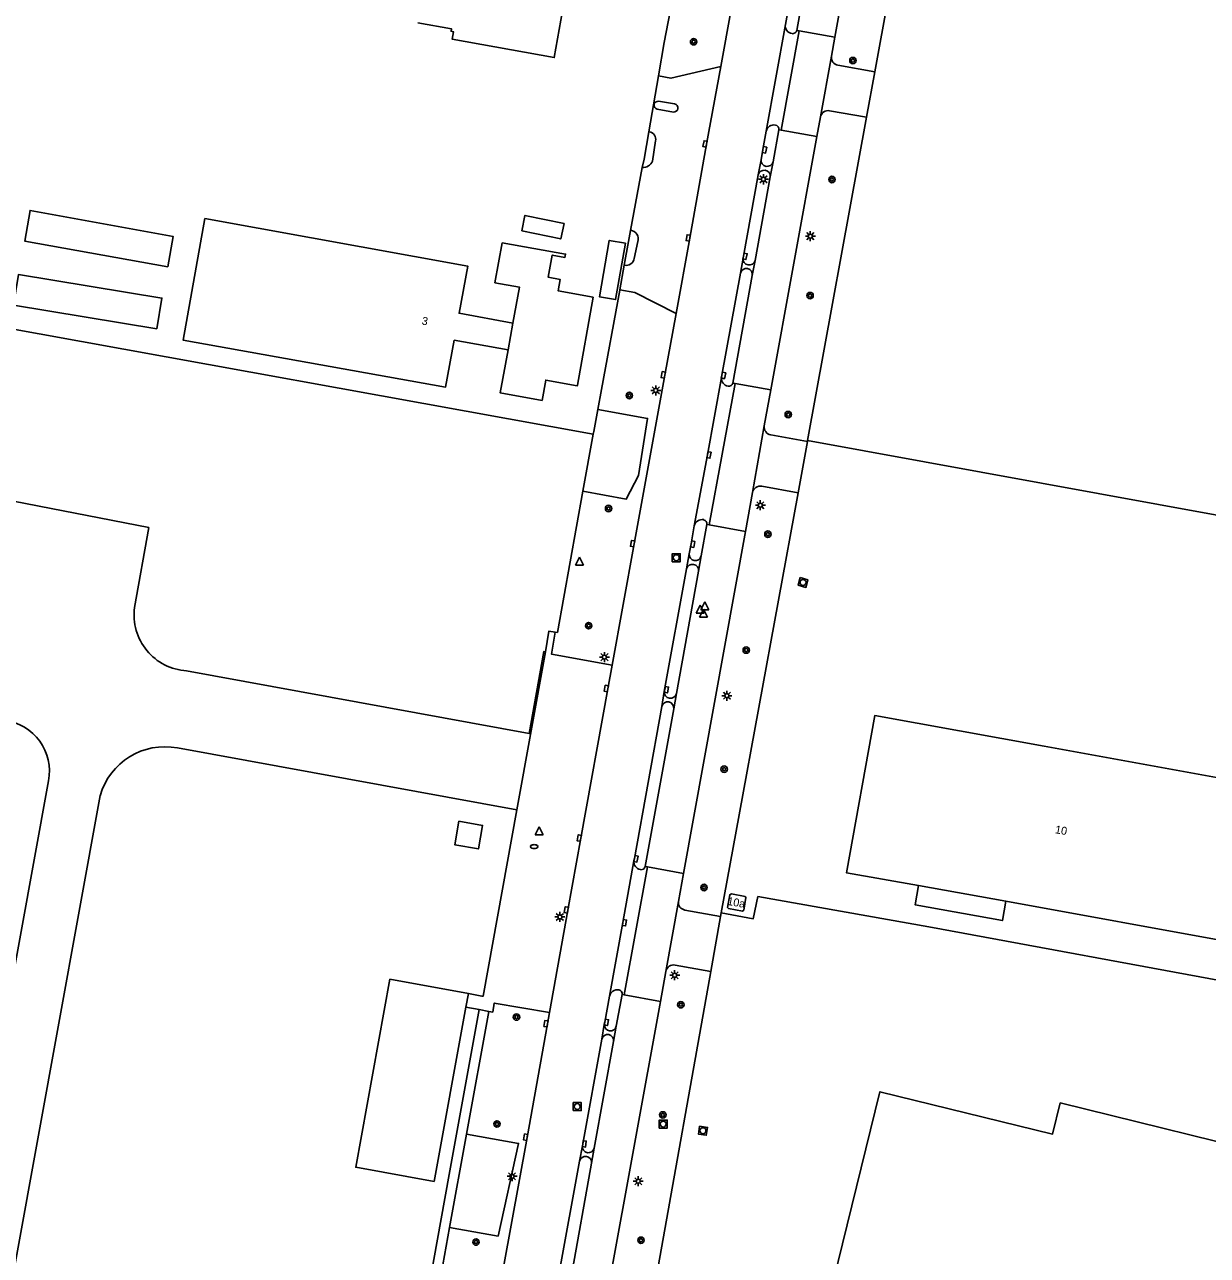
# Model space of a CAD drawing. Extents: x 130998 to 133001, y 398999 to 403002.
# Drawn here: x 132704.3 to 132852.1, y 399848.4 to 400002.3 of the extents above; entities that cross this region are included whole.
import ezdxf

# ---------------------------------------------------------------- set-up
doc = ezdxf.new("R2010")
doc.units = 0
for name, color, linetype in [('gg-afsc-hekwerk', 7, 'Continuous'), ('gg-afsc-muur', 7, 'Continuous'), ('gg-anno-huisnummerreeks BGT', 7, 'Continuous'), ('gg-bbg-bijgebouw', 7, 'Continuous'), ('gg-bbg-gedigitaliseerde bijgebouw', 7, 'Continuous'), ('gg-bbg-hoofdgebouw', 7, 'Continuous'), ('gg-bbg-luifel en loopbrug', 7, 'Continuous'), ('gg-bbg-tussenscheiding', 7, 'Continuous'), ('gg-knt-verharding', 7, 'Continuous'), ('gt-grn-groengrens', 7, 'Continuous'), ('gt-grn-vlakafsluiter', 7, 'Continuous'), ('gt-grn-weggrens', 7, 'Continuous'), ('gt-symb-boom', 7, 'Continuous'), ('gt-symb-brandkraan', 7, 'Continuous'), ('gt-symb-kolk', 7, 'Continuous'), ('gt-symb-lichtmast', 7, 'Continuous'), ('gt-symb-rioolschacht', 7, 'Continuous'), ('gt-symb-waterafsluiter', 7, 'Continuous')]:
    doc.layers.add(name, color=color, linetype=linetype)

# ---------------------------------------------------------------- blocks, each defined once
blk = doc.blocks.new('gt0-BOOM')
at = {"layer": 'gt-symb-boom'}
for radius in [0.4, 0.2]:
    blk.add_circle((0, 0), radius, dxfattribs=at)
blk = doc.blocks.new('gt0-KOLK')
at = {"layer": 'gt-symb-kolk'}
blk.add_lwpolyline([(0, 0), (0.37, 0), (0.37, 0.4), (-0.38, 0.4), (-0.38, 0), (0, 0)], dxfattribs=at)
blk = doc.blocks.new('gt0-LMAST')
at = {"layer": 'gt-symb-lichtmast'}
for p, q in [((-0.18, 0.17), (-0.45, 0.44)), ((-0.01, 0.25), (-0.01, 0.62)), ((0.17, 0.17), (0.44, 0.44)), ((-0.26, 0), (-0.63, 0)), ((-0.18, -0.18), (-0.45, -0.45)), ((-0.01, -0.25), (-0.01, -0.63)), ((0.44, -0.45), (0.17, -0.18)), ((0.24, 0), (0.62, 0))]:
    blk.add_line(p, q, dxfattribs=at)
blk.add_circle((-0.01, 0), 0.25, dxfattribs=at)
blk = doc.blocks.new('gt0-RS')
at = {"layer": 'gt-symb-rioolschacht'}
blk.add_lwpolyline([(-0.5, -0.5), (0.5, -0.5), (0.5, 0.5), (-0.5, 0.5)], close=True, dxfattribs=at)
blk.add_circle((0, 0), 0.375, dxfattribs=at)
blk = doc.blocks.new('gt0-WAFSL')
at = {"layer": 'gt-symb-waterafsluiter'}
for p, q in [((-0.5, -0.33), (0, 0.67)), ((0, 0.67), (0.5, -0.33)), ((0.5, -0.33), (-0.5, -0.33))]:
    blk.add_line(p, q, dxfattribs=at)
blk = doc.blocks.new('gt0-BR')
at = {"layer": 'gt-symb-brandkraan'}
for centre, radius, start, end in [((-0.24, 0), 0.206, 107.5669, 252.4331), ((0.6, -2.66), 3, 106.892, 107.5669), ((0, -0.69), 0.938, 73.108, 106.892), ((-0.6, -2.66), 3, 72.4331, 73.108), ((0.24, 0), 0.206, 287.567, 72.4331), ((0.6, 2.66), 3, 252.4331, 253.108), ((0, 0.69), 0.938, 253.108, 286.8921), ((-0.6, 2.66), 3, 286.8921, 287.567)]:
    blk.add_arc(centre, radius, start, end, dxfattribs=at)

msp = doc.modelspace()

# ---------------------------------------------------------------- linework, layer by layer
at = {"layer": 'gg-afsc-hekwerk'}
for p, q in [((132814.35, 400017.13), (132810.56, 399996.35)), ((132784.25, 400000), (132783.53, 399995.85)), ((132782.34, 399988.87), (132783.53, 399995.85)), ((132810.56, 399996.35), (132809.53, 399990.67)), ((132809.53, 399990.67), (132802.17, 399950.26)), ((132781.75, 399985.42), (132782.34, 399988.87)), ((132779.25, 399972.17), (132779.8, 399975.13)), ((132778.69, 399969.11), (132779.25, 399972.17)), ((132778.68, 399969.07), (132778.69, 399969.11)), ((132775.93, 399954.16), (132776.39, 399956.67)), ((132775.43, 399951.39), (132775.93, 399954.16)), ((132774.09, 399943.96), (132775.38, 399951.07)), ((132775.38, 399951.07), (132775.43, 399951.39)), ((132802.15, 399950.14), (132800.98, 399943.74)), ((132802.17, 399950.26), (132802.15, 399950.14)), ((132770.89, 399926.27), (132774.09, 399943.96)), ((132800.98, 399943.74), (132793.62, 399903.49)), ((132770.61, 399926.31), (132770.89, 399926.27)), ((132765.82, 399904.11), (132769.39, 399923.88)), ((132793.62, 399903.49), (132791.37, 399891.23)), ((132790.07, 399883.92), (132791.29, 399890.79)), ((132791.29, 399890.79), (132791.37, 399891.23)), ((132778.55, 399819.4), (132790.07, 399883.92)), ((132759.77, 399881.15), (132761.43, 399880.85))]:
    msp.add_line(p, q, dxfattribs=at)
for points in [[(132799.53, 400084.39), (132797.25, 400071.55), (132786.79, 400013.18), (132784.25, 400000)], [(132919.96, 399934.16), (132904.97, 399936.79), (132904.08, 399931.71), (132802.17, 399950.26)], [(132769.39, 399923.88), (132769.82, 399926.44), (132770.61, 399926.31)], [(132761.43, 399880.85), (132761.61, 399880.82), (132765.82, 399904.11)], [(132791.37, 399891.23), (132795.37, 399890.5), (132795.97, 399893.27), (132817.32, 399889.48), (132856.62, 399882.26), (132869.65, 399880.05), (132879.81, 399878.1), (132891.89, 399876.18), (132904.85, 399873.37)]]:
    msp.add_lwpolyline(points, dxfattribs=at)
at = {"layer": 'gg-afsc-muur'}
msp.add_line((132757.38, 399858.53), (132754.83, 399844.54), dxfattribs=at)
at = {"layer": 'gg-bbg-bijgebouw'}
for p, q in [((132759.77, 399881.15), (132759.46, 399879.45)), ((132759.46, 399879.45), (132755.5, 399857.67))]:
    msp.add_line(p, q, dxfattribs=at)
for points in [[(132722.2, 399971.96), (132722.85, 399975.79), (132704.97, 399979.02), (132704.32, 399975.19), (132722.2, 399971.96)], [(132765.33, 399964.96), (132766.14, 399969.44), (132763.09, 399969.99), (132764.01, 399974.96), (132771.91, 399973.57), (132771.83, 399973.15), (132770.24, 399973.44), (132769.75, 399970.68), (132771.24, 399970.39), (132771, 399968.96), (132775.38, 399968.17)], [(132720.83, 399964.24), (132721.46, 399968.07), (132703.54, 399971.03), (132702.91, 399967.19), (132720.83, 399964.24)], [(132775.38, 399968.17), (132773.4, 399957.21), (132773.38, 399957.11), (132769.44, 399957.82), (132768.98, 399955.29), (132763.76, 399956.23), (132764.73, 399961.6)], [(132758.58, 399902.69), (132758.07, 399899.75), (132761.03, 399899.23), (132761.54, 399902.18), (132758.58, 399902.69)]]:
    msp.add_lwpolyline(points, dxfattribs=at)
at = {"layer": 'gg-bbg-gedigitaliseerde bijgebouw'}
msp.add_lwpolyline([(132755.5, 399857.67), (132745.69, 399859.45), (132749.96, 399882.94), (132759.77, 399881.15)], dxfattribs=at)
at = {"layer": 'gg-bbg-hoofdgebouw'}
msp.add_line((132816.05, 399894.65), (132826.96, 399892.71), dxfattribs=at)
for points in [[(132753.45, 400002.49), (132757.66, 400001.72), (132757.61, 400001.42), (132757.9, 400001.36), (132757.72, 400000.45), (132770.49, 399998.14), (132772.38, 400008.67)], [(132764.73, 399961.6), (132757.99, 399962.81), (132756.92, 399956.96), (132724.13, 399962.81), (132726.83, 399978), (132759.68, 399972.07), (132758.6, 399966.17), (132765.33, 399964.96)], [(132831.75, 399912.06), (132859.23, 399907.08), (132861.17, 399917.48), (132859.67, 399917.75), (132860.32, 399921.34), (132861.83, 399921.07), (132863.62, 399930.93), (132863.21, 399931), (132863.32, 399931.59), (132902.84, 399924.41)], [(132831.75, 399912.06), (132810.56, 399915.89), (132807.03, 399896.26), (132816.05, 399894.65)], [(132792.66, 399893.63), (132792.44, 399893.51), (132792.16, 399891.93), (132792.27, 399891.79), (132794.03, 399891.47), (132794.18, 399891.58), (132794.44, 399893.15), (132794.35, 399893.28), (132792.66, 399893.63)], [(132894.81, 399880.19), (132855.29, 399887.34), (132855.32, 399887.54), (132826.96, 399892.71)], [(132809.09, 399826.75), (132801.32, 399828.67), (132811.2, 399868.89), (132832.8, 399863.6), (132833.75, 399867.5)], [(132888.66, 399859.64), (132863.97, 399865.74), (132862.77, 399860.35), (132833.75, 399867.5)]]:
    msp.add_lwpolyline(points, dxfattribs=at)
at = {"layer": 'gg-bbg-luifel en loopbrug'}
for points in [[(132766.44, 399976.49), (132766.84, 399978.4), (132771.72, 399977.38), (132771.32, 399975.47), (132766.44, 399976.49)], [(132779.4, 399974.93), (132777.38, 399975.28), (132776.15, 399968.24), (132778.17, 399967.89), (132779.4, 399974.93)], [(132826.96, 399892.71), (132826.53, 399890.27), (132815.62, 399892.24), (132816.05, 399894.65)]]:
    msp.add_lwpolyline(points, dxfattribs=at)
at = {"layer": 'gg-bbg-tussenscheiding'}
msp.add_line((132764.73, 399961.6), (132765.33, 399964.96), dxfattribs=at)
at = {"layer": 'gg-knt-verharding'}
for p, q in [((132805.58, 400000.68), (132818.18, 400070.54)), ((132799.39, 400002.25), (132803.5, 400025.02)), ((132800.81, 400001.53), (132804.98, 400024.73)), ((132797, 399988.94), (132799.39, 400002.25)), ((132798.86, 399989.06), (132801.1, 400001.48)), ((132801.1, 400001.48), (132800.81, 400001.53)), ((132805.15, 399998.3), (132805.58, 400000.68)), ((132803.78, 399990.72), (132805.15, 399998.3)), ((132805.96, 399997.18), (132810.56, 399996.35)), ((132785.54, 399992.34), (132783.55, 399992.67)), ((132783.38, 399991.68), (132785.39, 399991.32)), ((132803.33, 399988.25), (132803.78, 399990.72)), ((132804.92, 399991.48), (132809.53, 399990.67)), ((132782.4, 399988.86), (132782.34, 399988.87)), ((132782.77, 399985.18), (132783.17, 399987.71)), ((132797.58, 399956.59), (132803.33, 399988.25)), ((132797.85, 399985.1), (132798.58, 399989.11)), ((132798.58, 399989.11), (132798.86, 399989.06)), ((132795.99, 399983.48), (132796.35, 399985.37)), ((132797.5, 399983.22), (132797.85, 399985.1)), ((132795.6, 399972.79), (132797.5, 399983.22)), ((132780.93, 399975.13), (132780.47, 399973.04)), ((132793.78, 399971.2), (132794.1, 399973.06)), ((132795.26, 399970.89), (132795.6, 399972.79)), ((132779.27, 399972.17), (132779.25, 399972.17)), ((132792.82, 399957.46), (132795.26, 399970.89)), ((132789.87, 399939.74), (132793.1, 399957.41)), ((132793.1, 399957.41), (132792.82, 399957.46)), ((132796.76, 399952.1), (132797.58, 399956.59)), ((132795.27, 399943.79), (132796.76, 399952.1)), ((132797.56, 399950.98), (132802.15, 399950.14)), ((132796.44, 399944.57), (132800.98, 399943.74)), ((132794.39, 399938.92), (132795.27, 399943.79)), ((132786.65, 399896.17), (132794.39, 399938.92)), ((132788.88, 399935.85), (132789.59, 399939.79)), ((132789.59, 399939.79), (132789.87, 399939.74)), ((132787.04, 399934.24), (132787.38, 399936.11)), ((132788.54, 399933.96), (132788.88, 399935.85)), ((132784.26, 399918.89), (132787.04, 399934.24)), ((132785.77, 399918.64), (132788.54, 399933.96)), ((132783.94, 399917.03), (132784.26, 399918.89)), ((132785.43, 399916.74), (132785.77, 399918.64)), ((132781.88, 399897.05), (132785.43, 399916.74)), ((132723.4, 399911.85), (132765.82, 399904.11)), ((132779.26, 399881), (132782.17, 399896.98)), ((132782.17, 399896.98), (132781.88, 399897.05)), ((132786.02, 399892.67), (132786.65, 399896.17)), ((132784.44, 399883.92), (132786.02, 399892.67)), ((132786.82, 399891.59), (132791.29, 399890.79)), ((132785.63, 399884.72), (132790.07, 399883.92)), ((132783.77, 399880.18), (132784.44, 399883.92)), ((132773.79, 399825.19), (132783.77, 399880.18)), ((132778.26, 399877.08), (132778.98, 399881.03)), ((132778.98, 399881.03), (132779.26, 399881)), ((132761.12, 399879.15), (132759.46, 399879.45)), ((132762.32, 399878.93), (132761.12, 399879.15)), ((132776.44, 399875.47), (132776.76, 399877.28)), ((132777.9, 399875.18), (132778.26, 399877.08)), ((132775.5, 399861.84), (132777.9, 399875.18)), ((132773.65, 399860.22), (132774.04, 399862.11)), ((132775.16, 399859.97), (132775.5, 399861.84)), ((132772.6, 399845.72), (132775.16, 399859.97)), ((132773.64, 399860.19), (132773.65, 399860.22))]:
    msp.add_line(p, q, dxfattribs=at)
for points in [[(132808.19, 400089.98), (132807.96, 400088.69), (132801.36, 400052.27), (132792.6, 400004.14), (132791.32, 399997.02)], [(132791.32, 399997.02), (132785.08, 399995.55), (132783.53, 399995.85)], [(132785.74, 399966.13), (132787.44, 399975.56), (132789.55, 399987.31), (132791.32, 399997.02)], [(132796.35, 399985.37), (132796.59, 399986.63), (132797, 399988.94)], [(132794.1, 399973.06), (132794.16, 399973.33), (132795.99, 399983.48)], [(132791.39, 399958.16), (132791.46, 399958.45), (132793.78, 399971.2)], [(132785.74, 399966.13), (132780.57, 399968.76), (132778.69, 399969.11)], [(132777.74, 399922.19), (132780.49, 399937.36), (132784.32, 399958.45), (132785.74, 399966.13)], [(132788.01, 399939.62), (132789.64, 399948.5), (132791.39, 399958.16)], [(132699.71, 399933.04), (132701.39, 399942.99), (132719.82, 399939.39), (132718.03, 399929.4)], [(132787.38, 399936.11), (132787.61, 399937.36), (132788.01, 399939.62)], [(132777.74, 399922.19), (132770.15, 399923.58), (132770.61, 399926.31)], [(132724.55, 399921.49), (132767.38, 399913.65), (132769.2, 399923.91), (132769.39, 399923.88)], [(132769.9, 399878.79), (132772.21, 399891.57), (132773.82, 399900.56), (132777.2, 399919.25), (132777.74, 399922.19)], [(132780.46, 399897.76), (132780.52, 399898.03), (132783.94, 399917.03)], [(132707.29, 399907.76), (132686.59, 399793.83), (132684.22, 399794.23), (132687.65, 399813.25), (132680.36, 399814.52)], [(132637.42, 399698.16), (132674.75, 399691.35), (132713.74, 399905.89)], [(132777.41, 399880.84), (132779.08, 399890.04), (132780.46, 399897.76)], [(132769.9, 399878.79), (132763.01, 399879.97), (132762.82, 399878.84), (132762.32, 399878.93)], [(132776.76, 399877.28), (132776.83, 399877.6), (132777.41, 399880.84)], [(132763.48, 399843.12), (132764.16, 399846.97), (132767.11, 399863.18), (132769.67, 399877.37), (132769.9, 399878.79)], [(132774.04, 399862.11), (132774.07, 399862.39), (132776.44, 399875.47)], [(132771.08, 399845.91), (132771.13, 399846.25), (132773.64, 399860.19)]]:
    msp.add_lwpolyline(points, dxfattribs=at)
for centre, radius, start, end in [((132800.36, 400002.09), 0.979, 170.4485, 262.1162), ((132800.31, 400001.62), 0.509, 260.2304, 349.8976), ((132806.14, 399998.16), 0.998, 171.8625, 259.6077), ((132783.47, 399992.17), 0.503, 81.3805, 259.283), ((132785.44, 399991.83), 0.52, 264.3745, 79.0062), ((132804.74, 399990.52), 0.977, 79.5703, 168.0662), ((132797.98, 399988.7), 1.01, 80.1684, 166.0361), ((132798.07, 399989.19), 0.516, 351.8632, 80.2851), ((132782.22, 399987.9), 0.973, 348.6931, 79.1702), ((132781.58, 399985.68), 1.29, 267.0267, 337.2872), ((132797.11, 399985.29), 0.763, 174.0739, 345.3299), ((132796.74, 399983.29), 0.766, 354.3713, 165.8906), ((132779.96, 399975.51), 1.04, 338.7379, 84.7446), ((132779.48, 399973.15), 1, 258.1782, 353.7514), ((132794.86, 399972.98), 0.766, 174.6237, 344.9344), ((132794.51, 399971.02), 0.759, 350.0806, 166.041), ((132792.42, 399958.08), 1.03, 175.3307, 259.2425), ((132792.32, 399957.57), 0.513, 259.5964, 347.3366), ((132797.75, 399951.96), 1, 171.6509, 258.5444), ((132796.28, 399943.55), 1.03, 80.8401, 166.7885), ((132788.99, 399939.39), 1.01, 79.2461, 166.4912), ((132789.06, 399939.86), 0.529, 352.3594, 77.5066), ((132788.13, 399936.01), 0.76, 172.4737, 347.5104), ((132787.78, 399934.04), 0.765, 353.7129, 165.2878), ((132724.96, 399928.47), 6.99, 172.3799, 266.6214), ((132785.03, 399918.82), 0.767, 174.8383, 346.5697), ((132784.68, 399916.85), 0.761, 351.3315, 166.2852), ((132700.97, 399908.93), 6.43, 349.5328, 82.3237), ((132721.81, 399903.61), 8.39, 79.108, 164.2552), ((132781.46, 399897.64), 1.01, 173.1766, 259.6725), ((132781.37, 399897.15), 0.52, 260.0337, 347.9194), ((132787, 399892.56), 0.986, 173.6283, 259.6855), ((132785.43, 399883.73), 1, 78.6134, 168.9899), ((132778.39, 399880.63), 1, 78.8875, 168.1079), ((132778.47, 399881.1), 0.518, 352.0331, 77.1607), ((132777.52, 399877.24), 0.757, 177.0996, 347.671), ((132777.16, 399875.29), 0.748, 351.7257, 165.6394), ((132774.77, 399862), 0.743, 171.3788, 348.0598), ((132774.4, 399860.05), 0.765, 353.5227, 167.2691)]:
    msp.add_arc(centre, radius, start, end, dxfattribs=at)
at = {"layer": 'gt-grn-groengrens'}
for p, q in [((132778.68, 399969.07), (132776.39, 399956.67)), ((132757.38, 399858.53), (132761.12, 399879.15)), ((132762.32, 399878.93), (132759.54, 399863.6)), ((132759.54, 399863.6), (132757.42, 399851.94)), ((132757.42, 399851.94), (132756.04, 399844.32))]:
    msp.add_line(p, q, dxfattribs=at)
for points in [[(132775.93, 399954.16), (132782.17, 399953.04), (132781.04, 399945.9), (132779.5, 399942.96), (132774.09, 399943.96)], [(132759.54, 399863.6), (132766.04, 399862.42), (132763.48, 399850.84), (132757.42, 399851.94)]]:
    msp.add_lwpolyline(points, dxfattribs=at)
at = {"layer": 'gt-grn-vlakafsluiter'}
for p, q in [((132781.51, 399984.39), (132781.75, 399985.42)), ((132780.05, 399976.54), (132781.51, 399984.39)), ((132617.84, 399979.58), (132775.38, 399951.07)), ((132779.8, 399975.13), (132780.05, 399976.54))]:
    msp.add_line(p, q, dxfattribs=at)
at = {"layer": 'gt-grn-weggrens'}
for p, q in [((132801.1, 400001.48), (132805.58, 400000.68)), ((132798.86, 399989.06), (132803.33, 399988.25)), ((132793.1, 399957.41), (132797.58, 399956.59)), ((132789.87, 399939.74), (132794.39, 399938.92)), ((132782.17, 399896.98), (132786.65, 399896.17)), ((132779.26, 399881), (132783.77, 399880.18))]:
    msp.add_line(p, q, dxfattribs=at)

# ---------------------------------------------------------------- block references
at = {"layer": 'gt-symb-boom'}
for p in [(132787.92, 400000.11), (132807.83, 399997.76), (132805.22, 399982.89), (132802.48, 399968.39), (132779.89, 399955.9), (132799.75, 399953.52), (132777.29, 399941.78), (132797.21, 399938.57), (132774.8, 399927.13), (132794.5, 399924.08), (132791.74, 399909.2), (132789.22, 399894.41), (132786.32, 399879.76), (132765.78, 399878.22), (132784.07, 399865.99), (132763.34, 399864.86), (132781.34, 399850.33), (132760.72, 399850.1)]:
    msp.add_blockref('gt0-BOOM', p, dxfattribs=at)
at = {"layer": 'gt-symb-brandkraan'}
msp.add_blockref('gt0-BR', (132767.99, 399899.52), dxfattribs=at)
at = {"layer": 'gt-symb-kolk'}
for p, rotation in [((132789.55, 399987.31), 79.63019235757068), ((132796.59, 399986.63), -100.82883901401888), ((132787.44, 399975.56), 79.82652590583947), ((132794.16, 399973.33), -102.89118509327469), ((132784.32, 399958.45), 79.59698632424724), ((132791.46, 399958.45), -103.2298928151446), ((132789.64, 399948.5), -100.42682437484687), ((132780.49, 399937.36), 79.69515353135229), ((132787.61, 399937.36), -100.43476046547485), ((132777.2, 399919.25), 79.58111212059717), ((132784.32, 399919.17), -100.93642790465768), ((132773.82, 399900.56), 79.74567571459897), ((132780.52, 399898.03), -103.18091240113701), ((132772.21, 399891.57), 79.81858273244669), ((132779.08, 399890.04), -100.28752391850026), ((132769.67, 399877.37), 80.90781070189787), ((132776.83, 399877.6), -101.41279731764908), ((132767.11, 399863.18), 79.7615574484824), ((132774.07, 399862.39), -96.35623349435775)]:
    msp.add_blockref('gt0-KOLK', p, dxfattribs=dict(at, rotation=rotation))
at = {"layer": 'gt-symb-lichtmast'}
for p in [(132796.66, 399982.92), (132802.52, 399975.81), (132783.2, 399956.54), (132796.27, 399942.19), (132776.78, 399923.2), (132792.09, 399918.38), (132771.21, 399890.73), (132785.56, 399883.44), (132765.23, 399858.32), (132781.01, 399857.7)]:
    msp.add_blockref('gt0-LMAST', p, dxfattribs=at)
at = {"layer": 'gt-symb-rioolschacht'}
for p in [(132785.75, 399935.63), (132773.37, 399867.04), (132784.12, 399864.84)]:
    msp.add_blockref('gt0-RS', p, dxfattribs=at)
for p, rotation in [((132801.6, 399932.53), -105.13447502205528), ((132789.09, 399864.01), -98.85942931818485)]:
    msp.add_blockref('gt0-RS', p, dxfattribs=dict(at, rotation=rotation))
at = {"layer": 'gt-symb-waterafsluiter'}
for p in [(132773.66, 399935.03), (132788.74, 399929.04), (132789.14, 399928.53), (132789.31, 399929.43), (132768.6, 399901.33)]:
    msp.add_blockref('gt0-WAFSL', p, dxfattribs=at)

# ---------------------------------------------------------------- texts
at = {"layer": 'gg-anno-huisnummerreeks BGT'}
for s, p in [('3', (132753.88, 399964.78)), ('10', (132833.05, 399901.21)), ('10a', (132792.08, 399892.25))]:
    msp.add_text(s, height=1, rotation=349.7, dxfattribs=at).set_placement(p)

doc.saveas('drawing.dxf')
